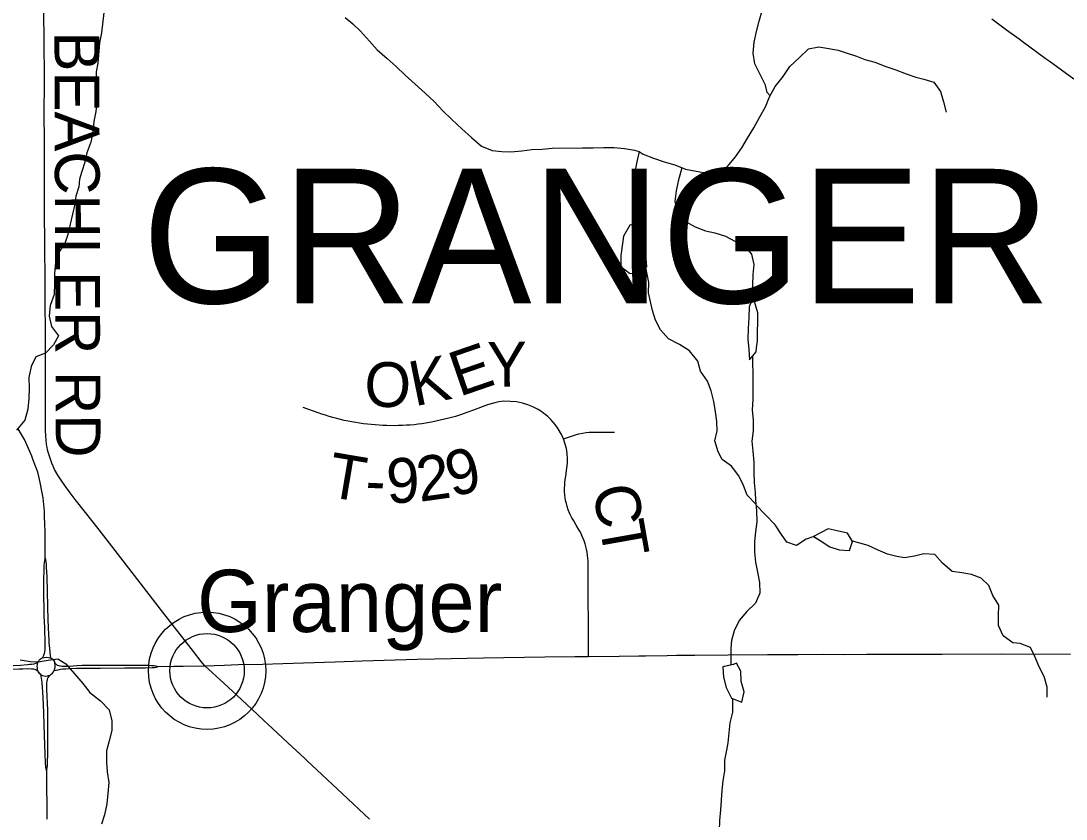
# Model space of a CAD drawing. Extents: x 0 to 34, y 0 to 22.
# Drawn here: x 7.997 to 8.66, y 16.226 to 16.732 of the extents above; entities that cross this region are included whole.
import ezdxf

# ---------------------------------------------------------------- set-up
doc = ezdxf.new("R2010")
doc.units = 0
for name, color, linetype in [('GM_X_County_Road', 7, 'Continuous'), ('GM_X_Minor_Lake', 7, 'Continuous'), ('GM_X_Minor_River', 7, 'Continuous'), ('GM_X_State_Route', 7, 'Continuous'), ('GM_X_Township_Road', 7, 'Continuous'), ('GM_X_Township_Road_Text', 7, 'Continuous'), ('GM_X_Township_Text', 7, 'Continuous'), ('GM_X_Unincorporated', 7, 'Continuous'), ('GM_X_Unincorporated_Location', 7, 'Continuous'), ('GM_X_Unincorporated_Text', 7, 'Continuous')]:
    doc.layers.add(name, color=color, linetype=linetype)

msp = doc.modelspace()

# ---------------------------------------------------------------- linework, layer by layer
at = {"layer": 'GM_X_County_Road'}
msp.add_line((8.08425, 16.3225), (8.09429, 16.32267), dxfattribs=at)
for points in [[(8.66526, 16.69492), (8.64955, 16.70639), (8.6483, 16.70729), (8.64714, 16.70814), (8.6324, 16.7189), (8.63048, 16.72031), (8.62249, 16.72613), (8.61333, 16.73306)], [(8.09429, 16.32267), (8.10031, 16.32277), (8.11407, 16.32302), (8.1263, 16.32343), (8.13524, 16.32374), (8.15065, 16.32405), (8.16344, 16.32446), (8.17654, 16.32487), (8.19658, 16.32554), (8.21374, 16.32611), (8.22068, 16.32631), (8.24878, 16.32718), (8.25987, 16.32744), (8.2908, 16.3279), (8.32974, 16.32852), (8.34863, 16.32874), (8.35745, 16.32888), (8.37676, 16.32913), (8.38924, 16.32924), (8.39356, 16.32932), (8.40726, 16.32954), (8.41314, 16.32959), (8.42489, 16.3297), (8.44602, 16.32988), (8.47103, 16.33006), (8.47813, 16.3301), (8.49007, 16.33018), (8.50618, 16.33021), (8.51918, 16.33016), (8.53377, 16.33021), (8.5818, 16.33042), (8.61956, 16.33052), (8.66318, 16.33042)], [(7.94313, 16.32082), (7.9439, 16.32118), (7.94517, 16.32162), (7.9464, 16.32186), (7.94746, 16.322), (7.94994, 16.32225), (7.95326, 16.3224), (7.97023, 16.32268), (7.98501, 16.32293), (7.98925, 16.32303), (7.99267, 16.32318), (7.99701, 16.32342), (8.00154, 16.32376), (8.00281, 16.32388), (8.004, 16.32403), (8.0057, 16.32428), (8.0068, 16.32453), (8.00808, 16.32499)], [(8.00808, 16.32499), (8.00842, 16.32573), (8.00897, 16.3265), (8.00956, 16.32714), (8.01017, 16.32767), (8.01091, 16.32798)], [(8.01091, 16.32798), (8.01206, 16.32825), (8.01338, 16.32835), (8.01474, 16.32825), (8.01572, 16.32807), (8.0164, 16.32782)], [(8.0164, 16.32782), (8.01714, 16.32739), (8.01763, 16.32699), (8.0181, 16.3265), (8.01847, 16.32588), (8.01874, 16.32511), (8.01893, 16.32437)], [(8.01893, 16.32437), (8.01961, 16.32388), (8.02042, 16.32343), (8.0213, 16.32312), (8.02206, 16.32293), (8.02347, 16.32277), (8.02513, 16.32268), (8.0278, 16.32276), (8.03042, 16.32292), (8.03284, 16.32307), (8.03627, 16.32325), (8.04048, 16.3234), (8.04684, 16.32343), (8.06257, 16.32335), (8.07856, 16.32326), (8.08026, 16.32318), (8.08179, 16.32307), (8.08267, 16.32293), (8.08354, 16.32276), (8.08425, 16.3225)], [(7.94313, 16.32082), (7.94468, 16.32049), (7.94619, 16.3203), (7.94878, 16.3201), (7.95707, 16.3202), (7.9715, 16.32048), (7.9854, 16.32074), (7.99213, 16.32084), (7.99623, 16.32098), (7.99857, 16.32108), (8.00144, 16.32113), (8.00403, 16.32108), (8.00526, 16.32095), (8.00624, 16.32073), (8.00705, 16.32041), (8.00808, 16.31984)], [(8.00808, 16.31984), (8.00842, 16.31898), (8.00885, 16.31836), (8.00934, 16.3178), (8.00989, 16.31737)], [(8.00989, 16.31737), (8.01048, 16.317), (8.01103, 16.31672), (8.01193, 16.31651), (8.01279, 16.31645), (8.01419, 16.31659), (8.01486, 16.31673), (8.01581, 16.31706)], [(8.01581, 16.31706), (8.01661, 16.31756), (8.01745, 16.3183), (8.01803, 16.31907), (8.0184, 16.31987)], [(8.0184, 16.31987), (8.02087, 16.32043), (8.02252, 16.32076), (8.02398, 16.32095), (8.0257, 16.32109), (8.02885, 16.32124), (8.03254, 16.32138), (8.03591, 16.32142), (8.04783, 16.32153), (8.06331, 16.32158), (8.07636, 16.32169), (8.08056, 16.32178), (8.08212, 16.32191), (8.08305, 16.32211), (8.08374, 16.32227), (8.08425, 16.3225)]]:
    msp.add_lwpolyline(points, dxfattribs=at)
at = {"layer": 'GM_X_Minor_Lake'}
for points in [[(8.38861, 16.60353), (8.38357, 16.60229), (8.37958, 16.59544), (8.37864, 16.58935), (8.37789, 16.58308), (8.3779, 16.57623), (8.38342, 16.57187), (8.38831, 16.57159)], [(8.38857, 16.60352), (8.38357, 16.60229), (8.37958, 16.59544), (8.37864, 16.58935), (8.37789, 16.58308), (8.3779, 16.57623), (8.38342, 16.57187), (8.38831, 16.57159)], [(8.3883, 16.57159), (8.38989, 16.57149), (8.39445, 16.57625), (8.39387, 16.58101), (8.39386, 16.58747), (8.39366, 16.59413), (8.39289, 16.60059), (8.38859, 16.60354)], [(8.38831, 16.57159), (8.38989, 16.57149), (8.39445, 16.57625), (8.39387, 16.58101), (8.39386, 16.58747), (8.39366, 16.59413), (8.39289, 16.60059), (8.38861, 16.60353)], [(8.46188, 16.55664), (8.45936, 16.55066), (8.45918, 16.54363), (8.45862, 16.53678), (8.45844, 16.53013), (8.45902, 16.52347), (8.4596, 16.51701), (8.46378, 16.52215), (8.46403, 16.52448)], [(8.46403, 16.52448), (8.46453, 16.52899), (8.46452, 16.53546), (8.4647, 16.54021), (8.46488, 16.54668), (8.46188, 16.55664)], [(8.46403, 16.52448), (8.46453, 16.52899), (8.46452, 16.53546), (8.4647, 16.54021), (8.46488, 16.54668), (8.46188, 16.55663)], [(8.52477, 16.40169), (8.52169, 16.407), (8.51521, 16.40847), (8.5095, 16.40976), (8.50001, 16.40487)], [(8.52477, 16.40169), (8.52169, 16.407), (8.51521, 16.40847), (8.5095, 16.40976), (8.50016, 16.40494)], [(8.50016, 16.40494), (8.50423, 16.40249), (8.51053, 16.39835), (8.51644, 16.3965), (8.52291, 16.39616), (8.52477, 16.40169)], [(8.50029, 16.40487), (8.50423, 16.40249), (8.51053, 16.39835), (8.51644, 16.3965), (8.52291, 16.39616), (8.52477, 16.40169)], [(8.44928, 16.32381), (8.44257, 16.32227), (8.44296, 16.31581), (8.44468, 16.30915), (8.44812, 16.3025), (8.45459, 16.29985), (8.4561, 16.30651), (8.45483, 16.3108)], [(8.44923, 16.3238), (8.44257, 16.32227), (8.44296, 16.31581), (8.44468, 16.30915), (8.44812, 16.3025), (8.45459, 16.29985), (8.4561, 16.30651), (8.45484, 16.3108)], [(8.45483, 16.3108), (8.45419, 16.31297), (8.45399, 16.31943), (8.45132, 16.32456), (8.44925, 16.3238)], [(8.45483, 16.3108), (8.45419, 16.31297), (8.45399, 16.31943), (8.45132, 16.32456), (8.44928, 16.32381)]]:
    msp.add_lwpolyline(points, dxfattribs=at)
at = {"layer": 'GM_X_Minor_River'}
for points in [[(8.04987, 16.73726), (8.04837, 16.72433), (8.04724, 16.71805), (8.04612, 16.70512), (8.04498, 16.69961), (8.0448, 16.69371), (8.045, 16.68763), (8.04539, 16.68078), (8.04483, 16.67451), (8.04351, 16.66804), (8.04295, 16.6612), (8.04162, 16.65511), (8.03916, 16.64826), (8.03784, 16.64236), (8.03594, 16.63647), (8.03443, 16.63152), (8.03406, 16.62677), (8.03216, 16.62068), (8.0316, 16.61574), (8.03009, 16.60927), (8.02857, 16.60299), (8.02725, 16.5971), (8.02517, 16.59082), (8.02118, 16.58473), (8.01929, 16.57864), (8.01854, 16.5718), (8.01855, 16.56533), (8.01837, 16.5583), (8.0159, 16.55145), (8.01534, 16.5446), (8.01668, 16.53814), (8.02107, 16.53225), (8.01803, 16.52654), (8.0129, 16.52121), (8.00682, 16.51892), (8.00378, 16.51264), (8.00227, 16.50579), (8.00247, 16.49895), (8.00229, 16.49248), (8.00173, 16.48564), (7.99984, 16.47879), (7.99452, 16.47232)], [(8.47256, 16.68429), (8.47077, 16.68644), (8.46962, 16.69119), (8.46619, 16.69784), (8.46294, 16.70469), (8.46179, 16.71153), (8.46254, 16.71837), (8.46405, 16.72522), (8.46556, 16.73169), (8.46746, 16.73854)], [(8.20303, 16.73403), (8.20779, 16.73004), (8.21274, 16.72548), (8.21846, 16.71903), (8.22322, 16.71352), (8.2297, 16.70801), (8.23541, 16.70307), (8.24113, 16.69757), (8.2537, 16.68618), (8.25942, 16.68086), (8.26494, 16.67478), (8.27066, 16.66946), (8.27694, 16.66339), (8.28323, 16.65807), (8.28952, 16.65256), (8.29637, 16.64972), (8.30246, 16.64916), (8.30816, 16.64878), (8.31501, 16.64955), (8.32148, 16.65032), (8.32795, 16.65052), (8.33423, 16.65129), (8.35363, 16.65131), (8.36029, 16.65151), (8.36714, 16.65171), (8.3736, 16.65153), (8.38026, 16.65096), (8.38654, 16.64983)], [(8.38952, 16.64903), (8.39206, 16.64736), (8.39854, 16.6449), (8.40539, 16.64244), (8.41224, 16.64054), (8.4189, 16.63789), (8.42575, 16.63657), (8.4326, 16.63544), (8.43945, 16.63601), (8.44553, 16.63963), (8.45066, 16.64573), (8.45465, 16.65143), (8.45825, 16.65752), (8.46224, 16.66418), (8.46603, 16.67103), (8.46964, 16.67731), (8.47229, 16.68378), (8.47571, 16.69025), (8.48083, 16.69672), (8.48501, 16.703), (8.49128, 16.70871), (8.49698, 16.71423), (8.50345, 16.71557), (8.50992, 16.71444), (8.51582, 16.71331), (8.52153, 16.71141), (8.52743, 16.70952), (8.53276, 16.70743), (8.53904, 16.70573), (8.54589, 16.70289), (8.55236, 16.7008), (8.55883, 16.69834), (8.56511, 16.69625), (8.57006, 16.69493), (8.57634, 16.69303), (8.58073, 16.68715), (8.58264, 16.68049), (8.58436, 16.67403)], [(8.38654, 16.64983), (8.38959, 16.64907), (8.38808, 16.64261), (8.38675, 16.63614), (8.38676, 16.62968), (8.38639, 16.62321), (8.38887, 16.61713), (8.39021, 16.61104), (8.39062, 16.60217)], [(8.41662, 16.63866), (8.41605, 16.63637), (8.41435, 16.63028), (8.41302, 16.62419), (8.41208, 16.61735), (8.41381, 16.6105), (8.41895, 16.6048), (8.42504, 16.60139), (8.43152, 16.59874), (8.43742, 16.59741), (8.44427, 16.59533), (8.45017, 16.59229), (8.45607, 16.58945), (8.46083, 16.58394), (8.46218, 16.57748), (8.46162, 16.57101), (8.46143, 16.56417), (8.46186, 16.55662)], [(8.46346, 16.42539), (8.46373, 16.42517), (8.45801, 16.43125), (8.45572, 16.43733), (8.45267, 16.44341), (8.44809, 16.44949), (8.44219, 16.45385), (8.43971, 16.45861), (8.43761, 16.46564), (8.43893, 16.47192), (8.43873, 16.47781), (8.43796, 16.48408), (8.43681, 16.49055), (8.43528, 16.49739), (8.4328, 16.50347), (8.42841, 16.50974), (8.42669, 16.51621), (8.42135, 16.52266), (8.41507, 16.52665), (8.40822, 16.53025), (8.40307, 16.53595), (8.39983, 16.54222), (8.39792, 16.5483), (8.39658, 16.55477), (8.39543, 16.55952), (8.39561, 16.56599), (8.39375, 16.57554)], [(8.46148, 16.51937), (8.46171, 16.50408), (8.46172, 16.49837), (8.46154, 16.49191), (8.46117, 16.48525), (8.46175, 16.47879), (8.46176, 16.47194), (8.46101, 16.46548), (8.46159, 16.45901), (8.46217, 16.45217), (8.46218, 16.4457), (8.46257, 16.43924), (8.46315, 16.43277), (8.46335, 16.42802), (8.46393, 16.42118), (8.46413, 16.41433), (8.46337, 16.40787), (8.46262, 16.40178), (8.46263, 16.39493), (8.46321, 16.38866), (8.46455, 16.38239), (8.46589, 16.37573), (8.46609, 16.36908), (8.46325, 16.36261), (8.45774, 16.35747), (8.45299, 16.35176), (8.44977, 16.3451), (8.44806, 16.33901), (8.44769, 16.33407), (8.44759, 16.32341)], [(8.50029, 16.40487), (8.49553, 16.40315), (8.48926, 16.39915), (8.48317, 16.40143), (8.47974, 16.40617), (8.47573, 16.41225), (8.46346, 16.42511)], [(8.64825, 16.30294), (8.64843, 16.30941), (8.64633, 16.31625), (8.64328, 16.32233), (8.64042, 16.32879), (8.63774, 16.33449), (8.63127, 16.33715), (8.62652, 16.33752), (8.62042, 16.34189), (8.61756, 16.34854), (8.61736, 16.35462), (8.61773, 16.36147), (8.61392, 16.36755), (8.61124, 16.37382), (8.60648, 16.37857), (8.60039, 16.38084), (8.59411, 16.38179), (8.58802, 16.38273), (8.58192, 16.38805), (8.57697, 16.39355), (8.57012, 16.39393), (8.56423, 16.3924), (8.55776, 16.39144), (8.553, 16.39219), (8.5471, 16.39371), (8.5412, 16.39636), (8.53473, 16.39921), (8.52429, 16.40221)], [(7.99683, 16.32667), (8.00349, 16.32572), (8.00824, 16.32535), (8.01452, 16.3265), (8.0208, 16.32727)], [(8.0208, 16.32727), (8.02575, 16.32423), (8.03127, 16.31777), (8.03661, 16.31169), (8.04099, 16.30599), (8.04785, 16.30068), (8.05338, 16.29498), (8.0551, 16.28814), (8.05492, 16.28186), (8.05321, 16.27539), (8.0517, 16.26893), (8.05171, 16.26189), (8.0521, 16.25562), (8.05306, 16.24896), (8.0525, 16.24193), (8.05175, 16.23546), (8.05043, 16.22842), (8.04835, 16.22252)], [(8.44872, 16.30203), (8.4487, 16.29357), (8.447, 16.28672), (8.44644, 16.28044), (8.44569, 16.27417), (8.44493, 16.26941), (8.44361, 16.26314), (8.44362, 16.25629), (8.44268, 16.25002), (8.44192, 16.24393), (8.44155, 16.23765), (8.44118, 16.23157), (8.44043, 16.22491), (8.44025, 16.21845), (8.44064, 16.21236), (8.44046, 16.20761), (8.44009, 16.20076), (8.43952, 16.19449), (8.43915, 16.1884), (8.43859, 16.18232), (8.43917, 16.17585)]]:
    msp.add_lwpolyline(points, dxfattribs=at)
at = {"layer": 'GM_X_State_Route'}
msp.add_line((8.01382, 16.24359), (8.01366, 16.25603), dxfattribs=at)
for points in [[(8.01279, 16.39199), (8.01267, 16.40759), (8.01249, 16.41309), (8.01236, 16.41724), (8.0122, 16.42091), (8.01183, 16.42526), (8.01136, 16.42941), (8.01068, 16.4336), (8.00979, 16.43822), (8.00895, 16.4421), (8.00795, 16.44563), (8.00664, 16.44955), (8.00517, 16.45343), (8.00424, 16.4559), (8.00307, 16.45878), (8.00139, 16.46256), (7.99956, 16.46638), (7.99777, 16.46958), (7.99568, 16.4732)], [(8.01091, 16.32798), (8.01152, 16.32894), (8.01196, 16.32976), (8.01234, 16.33064), (8.01259, 16.33174), (8.01275, 16.33325), (8.01281, 16.33523), (8.0128, 16.33715), (8.01243, 16.3473), (8.0121, 16.35449), (8.01197, 16.35971), (8.01189, 16.36666), (8.01193, 16.37693), (8.01201, 16.38425), (8.01214, 16.38655), (8.01226, 16.38832), (8.01243, 16.3898), (8.01263, 16.39107), (8.01279, 16.39199)], [(8.0164, 16.32782), (8.01592, 16.33144), (8.0156, 16.33417), (8.01534, 16.33719), (8.01514, 16.33957), (8.01493, 16.34286), (8.0146, 16.35178), (8.01436, 16.36054), (8.01396, 16.37938), (8.01383, 16.38255), (8.01365, 16.3853), (8.0135, 16.38739), (8.01331, 16.38909), (8.01315, 16.39029), (8.013, 16.39119), (8.01279, 16.39199)], [(8.00808, 16.31984), (8.00783, 16.32079), (8.00774, 16.32166), (8.00771, 16.3227), (8.00777, 16.32351), (8.00788, 16.3243), (8.00808, 16.32499)], [(8.00808, 16.32499), (8.00842, 16.32573), (8.00897, 16.3265), (8.00956, 16.32714), (8.01017, 16.32767), (8.01091, 16.32798)], [(8.01893, 16.32437), (8.01874, 16.32511), (8.01847, 16.32588), (8.0181, 16.3265), (8.01763, 16.32699), (8.01714, 16.32739), (8.0164, 16.32782)], [(8.0184, 16.31987), (8.01877, 16.32104), (8.01899, 16.32203), (8.01905, 16.32283), (8.01902, 16.32354), (8.01893, 16.32437)], [(8.00989, 16.31737), (8.00934, 16.3178), (8.00885, 16.31836), (8.00842, 16.31898), (8.00808, 16.31984)], [(8.01366, 16.25603), (8.0135, 16.25671), (8.01339, 16.25743), (8.01323, 16.25877), (8.01299, 16.2612), (8.01283, 16.26312), (8.01272, 16.26517), (8.01262, 16.26716), (8.01232, 16.27865), (8.01191, 16.29271), (8.01171, 16.29842), (8.0115, 16.30237), (8.01126, 16.30644), (8.0108, 16.31203), (8.01061, 16.3139), (8.01042, 16.31513), (8.01017, 16.31629), (8.00989, 16.31737)], [(8.01581, 16.31706), (8.01661, 16.31756), (8.01745, 16.3183), (8.01803, 16.31907), (8.0184, 16.31987)], [(8.01366, 16.25603), (8.01386, 16.25703), (8.01403, 16.25821), (8.01414, 16.25961), (8.01424, 16.26175), (8.01433, 16.26714), (8.01441, 16.27519), (8.01444, 16.28301), (8.01441, 16.2874), (8.01436, 16.29266), (8.0143, 16.29565), (8.01416, 16.29837), (8.01389, 16.3044), (8.01375, 16.30739), (8.0137, 16.30901), (8.01372, 16.31035), (8.01379, 16.31183), (8.01394, 16.31318), (8.01413, 16.31425), (8.01442, 16.31522), (8.01473, 16.31582), (8.0152, 16.31645), (8.01581, 16.31706)], [(8.01395, 16.22573), (8.01391, 16.23663), (8.01382, 16.24359)]]:
    msp.add_lwpolyline(points, dxfattribs=at)
at = {"layer": 'GM_X_Township_Road'}
for points in [[(8.01291, 16.52142), (8.01292, 16.52436), (8.01287, 16.53582), (8.01271, 16.55236), (8.01261, 16.57177), (8.01246, 16.58488), (8.0123, 16.61637), (8.01225, 16.64205), (8.0122, 16.65685), (8.01215, 16.67195), (8.01221, 16.6938), (8.01208, 16.72095), (8.01173, 16.7514), (8.01157, 16.76687), (8.01145, 16.76941), (8.01118, 16.77058), (8.01056, 16.77154), (8.00967, 16.77278)], [(8.01302, 16.47196), (8.01287, 16.51018), (8.01291, 16.52142)], [(8.35745, 16.32888), (8.35725, 16.38672), (8.35714, 16.38945), (8.35678, 16.39299), (8.35653, 16.395), (8.35617, 16.39685), (8.3553, 16.40019), (8.35457, 16.40229), (8.35319, 16.40563), (8.35221, 16.40766), (8.35113, 16.40959), (8.34964, 16.41216), (8.34805, 16.41493), (8.34687, 16.41683), (8.34553, 16.4193), (8.34451, 16.42176), (8.34384, 16.42387), (8.34332, 16.42577), (8.34286, 16.42772), (8.34255, 16.42942), (8.34235, 16.43111), (8.34219, 16.43368), (8.34235, 16.43938), (8.34296, 16.44344), (8.34369, 16.44832), (8.34404, 16.45135), (8.3441, 16.45428), (8.34379, 16.45762), (8.34332, 16.46081), (8.34244, 16.46421), (8.34154, 16.46683), (8.34027, 16.46953), (8.33808, 16.47324), (8.33613, 16.47606), (8.33356, 16.47909), (8.33151, 16.48099), (8.3298, 16.48238), (8.32776, 16.48392), (8.32545, 16.48547), (8.32211, 16.48716), (8.31884, 16.48844), (8.31543, 16.48952), (8.31168, 16.49029), (8.30762, 16.49065), (8.30361, 16.49071), (8.30048, 16.49035), (8.29786, 16.48978), (8.29329, 16.48834), (8.28373, 16.48474), (8.28029, 16.48356), (8.27685, 16.48237), (8.27294, 16.48105), (8.26888, 16.47992), (8.26323, 16.47863), (8.25784, 16.47745), (8.25169, 16.47639), (8.24923, 16.47609), (8.24676, 16.47583), (8.24429, 16.47562), (8.24182, 16.47546), (8.23934, 16.47533), (8.23687, 16.47525), (8.23439, 16.47521), (8.22944, 16.47526), (8.22696, 16.47535), (8.22449, 16.47548), (8.22202, 16.47566), (8.21955, 16.47587), (8.21709, 16.47614), (8.21463, 16.47644), (8.21218, 16.47679), (8.20973, 16.47718), (8.20729, 16.47761), (8.20486, 16.47809), (8.20244, 16.4786), (8.20003, 16.47916), (8.19763, 16.47976), (8.19524, 16.4804), (8.19286, 16.48109), (8.19049, 16.48182), (8.18814, 16.48259), (8.1858, 16.48339), (8.17639, 16.48674)], [(8.11407, 16.32302), (8.11166, 16.3257), (8.10673, 16.33191), (8.08654, 16.35791), (8.08289, 16.36268), (8.07298, 16.37563), (8.06784, 16.3821), (8.0514, 16.40348), (8.0441, 16.41288), (8.03183, 16.42844), (8.02849, 16.43266), (8.0252, 16.43718), (8.02278, 16.44067), (8.02078, 16.44375), (8.01867, 16.4474), (8.0177, 16.44945), (8.01688, 16.45141), (8.01559, 16.45516), (8.01461, 16.45845), (8.01427, 16.45981), (8.0139, 16.46153), (8.01359, 16.46338), (8.01328, 16.46615), (8.01313, 16.46867), (8.01302, 16.47196)], [(8.34154, 16.46683), (8.34527, 16.46812), (8.34849, 16.46919), (8.35124, 16.46997), (8.35365, 16.47053), (8.3558, 16.47087), (8.35777, 16.471), (8.36013, 16.47109), (8.37388, 16.47109)], [(8.21837, 16.22573), (8.20129, 16.24171), (8.17862, 16.26294), (8.1772, 16.26427), (8.16655, 16.27416), (8.1664, 16.2742), (8.15395, 16.28582), (8.15164, 16.28797), (8.14734, 16.29198), (8.13399, 16.30442), (8.12908, 16.3091), (8.12609, 16.31188), (8.11407, 16.32302)]]:
    msp.add_lwpolyline(points, dxfattribs=at)
at = {"layer": 'GM_X_Unincorporated'}
for radius in [0.0372, 0.02358]:
    msp.add_circle((8.11541, 16.31982), radius, dxfattribs=at)
at = {"layer": 'GM_X_Unincorporated_Location'}
msp.add_line((8.11541, 16.31982), (8.11541, 16.31982), dxfattribs=at)

# ---------------------------------------------------------------- texts
at = {"layer": 'GM_X_Township_Road_Text'}
for s, height, rotation, p in [('BEACHLER RD', 0.0284091, 270.19933, (8.01854, 16.72518)), ('E', 0.02841, 19.00932, (8.27538, 16.49341)), ('Y', 0.02841, 0.45535, (8.29308, 16.49992)), ('O', 0.02841, 358.33502, (8.21488, 16.4875)), ('K', 0.02841, 11.44663, (8.24693, 16.48738)), ('T', 0.02841, 350.41579, (8.19071, 16.43045)), ('2', 0.02841, 7.9586, (8.25026, 16.42686)), ('9', 0.02841, 13.65986, (8.27061, 16.42986)), ('9', 0.02841, 1.9576, (8.22953, 16.42598)), ('-', 0.02841, 357.4728, (8.21545, 16.42651)), ('C', 0.02841, 281.27779, (8.35957, 16.43532)), ('T', 0.02841, 280.04076, (8.3641, 16.4126))]:
    msp.add_text(s, height=height, rotation=rotation, dxfattribs=at).set_placement(p)
at = {"layer": 'GM_X_Township_Text'}
msp.add_text('GRANGER', height=0.085227, rotation=0.00001, dxfattribs=at).set_placement((8.07425, 16.55289))
at = {"layer": 'GM_X_Unincorporated_Text'}
msp.add_text('Granger', height=0.039489, rotation=0.00001, dxfattribs=at).set_placement((8.10903, 16.34436))

doc.saveas('drawing.dxf')
